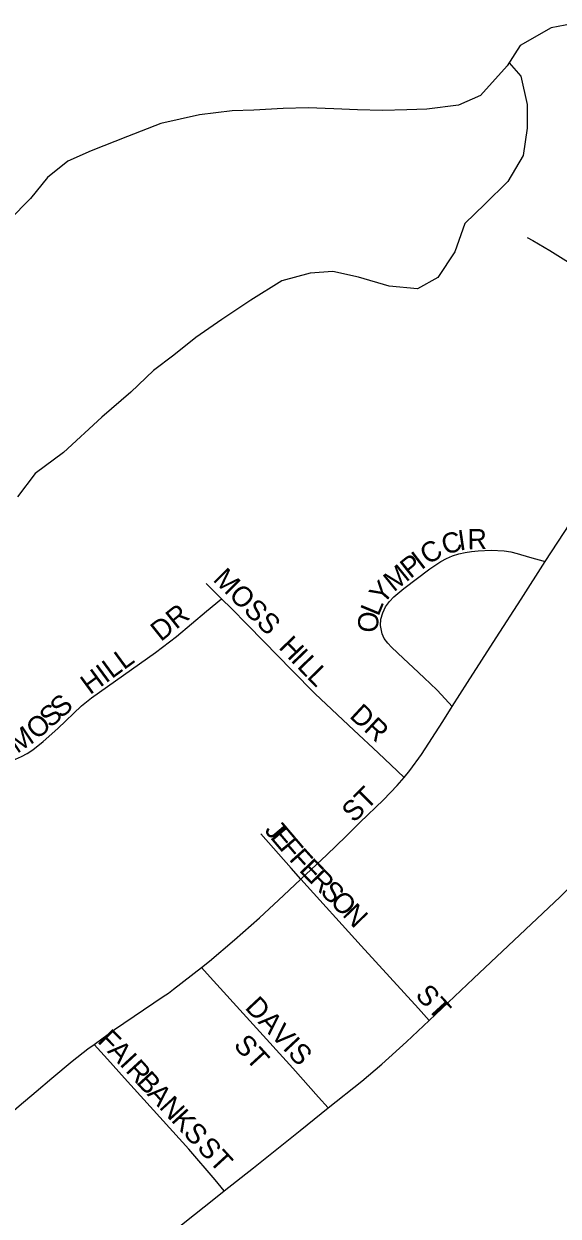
# Model space of a CAD drawing. Extents: x 1874609 to 2204689, y 815661 to 1281160.
# Drawn here: x 2016212 to 2017537, y 1041888 to 1044844 of the extents above; entities that cross this region are included whole.
import ezdxf

# ---------------------------------------------------------------- set-up
doc = ezdxf.new("R2010")
doc.units = 0
for name, color, linetype in [('GM_X_City_Street', 7, 'Continuous'), ('GM_X_City_Street_Text', 7, 'Continuous'), ('GM_X_Minor_River', 7, 'Continuous')]:
    doc.layers.add(name, color=color, linetype=linetype)

msp = doc.modelspace()

# ---------------------------------------------------------------- linework, layer by layer
at = {"layer": 'GM_X_City_Street'}
for points in [[(2017459.8, 1044314), (2017474.1, 1044306.3), (2017516.3, 1044282), (2017568.8, 1044249)], [(2017504.9, 1043510.3), (2017551.6, 1043582.8), (2017610.1, 1043673.1)], [(2017274, 1043150.9), (2017247.7, 1043180), (2017236.1, 1043192.9), (2017204.8, 1043222.3), (2017177.5, 1043248), (2017153.3, 1043270.6), (2017123.4, 1043298.7), (2017114.2, 1043308.4), (2017105.5, 1043319.8), (2017100.3, 1043331.4), (2017096.6, 1043351.9), (2017097.3, 1043368), (2017101.8, 1043383.6), (2017109.1, 1043398.1), (2017118.3, 1043411.4), (2017129.6, 1043423), (2017154.4, 1043443.8), (2017219, 1043492.6), (2017245.8, 1043510.8), (2017260, 1043518.5), (2017275, 1043524.6), (2017290.5, 1043529.4), (2017306.2, 1043533.2), (2017322.2, 1043535.9), (2017338.3, 1043537.5), (2017370.7, 1043538.5), (2017403.2, 1043536.9), (2017419.2, 1043534.4), (2017435, 1043530.8), (2017466.1, 1043521.7), (2017504.9, 1043510.3)], [(2017274, 1043150.9), (2017311.9, 1043211), (2017382.9, 1043321.1), (2017445, 1043417.5), (2017504.9, 1043510.3)], [(2016663.9, 1043456.3), (2016702.4, 1043418.2)], [(2016021.8, 1043041), (2016036.8, 1043034.7), (2016063.9, 1043026), (2016083, 1043019.8), (2016113.6, 1043014.7), (2016129, 1043011.3), (2016144.7, 1043010.4), (2016160.7, 1043012), (2016176.5, 1043015.3), (2016191.7, 1043020.4), (2016206.4, 1043026.9), (2016220.6, 1043034.6), (2016234.3, 1043043.6), (2016260.3, 1043064), (2016296.6, 1043097), (2016355.3, 1043152.6), (2016380, 1043173), (2016459.2, 1043228.8), (2016538.6, 1043285.2), (2016590.1, 1043324.9), (2016665.1, 1043387.2), (2016702.4, 1043418.2)], [(2016702.4, 1043418.2), (2016726.8, 1043394), (2016765.9, 1043354.1), (2016806.8, 1043312.3), (2016876.5, 1043241.2), (2016934.7, 1043182.9), (2017030.4, 1043092.2), (2017090.5, 1043035.9), (2017138.3, 1042990.6), (2017154.7, 1042975.1)], [(2017154.7, 1042975.1), (2017169.3, 1042992.2), (2017197.7, 1043031.9), (2017250.8, 1043114.2), (2017274, 1043150.9)], [(2016899, 1042723), (2016962.9, 1042783.6), (2017010, 1042829), (2017045.1, 1042863.2), (2017104.1, 1042919.7), (2017137.6, 1042955.2), (2017154.7, 1042975.1)], [(2016899, 1042723), (2016874.5, 1042750), (2016799.6, 1042835.1)], [(2017217, 1042372.6), (2017327, 1042476.5), (2017541.6, 1042679), (2017588.7, 1042726), (2017610.8, 1042751.5), (2017618.4, 1042761.8)], [(2016652.4, 1042504.3), (2016672.1, 1042519.8), (2016734.7, 1042572.5), (2016795.9, 1042626.9), (2016856, 1042682.3), (2016899, 1042723)], [(2017217, 1042372.6), (2017190.3, 1042402), (2017048.7, 1042558), (2016899, 1042723)], [(2016386.2, 1042313.3), (2016436.9, 1042350), (2016557.7, 1042432), (2016570.6, 1042440.7), (2016583.1, 1042450), (2016652.4, 1042504.3)], [(2016966.9, 1042155.7), (2016943, 1042182.5), (2016878.6, 1042254.5), (2016673.9, 1042480.5), (2016652.4, 1042504.3)], [(2016966.9, 1042155.7), (2017049.7, 1042222.4), (2017100, 1042264.5), (2017160.6, 1042319.4), (2017217, 1042372.6)], [(2016187.2, 1042149.2), (2016200.8, 1042160.9), (2016242.5, 1042196.7), (2016281.2, 1042229.9), (2016331.7, 1042271.7), (2016370.5, 1042302), (2016386.2, 1042313.3)], [(2016708.9, 1041950.3), (2016686.1, 1041977.3), (2016621.2, 1042054), (2016461.8, 1042229.8), (2016419.1, 1042277), (2016386.2, 1042313.3)], [(2016708.9, 1041950.3), (2016781.5, 1042007.7), (2016897, 1042099.5), (2016966.9, 1042155.7)], [(2016096.6, 1041485.7), (2016182.7, 1041552.6), (2016312.5, 1041652.6), (2016403.9, 1041721.1), (2016443.6, 1041749.5), (2016524.1, 1041805.5), (2016564.2, 1041834.5), (2016615.5, 1041875.8), (2016679, 1041926.7), (2016708.9, 1041950.3)]]:
    msp.add_lwpolyline(points, dxfattribs=at)
at = {"layer": 'GM_X_Minor_River'}
for points in [[(2017571.3, 1044843.8), (2017519.1, 1044833.9), (2017442.8, 1044790.1), (2017410.5, 1044740), (2017344.1, 1044666), (2017289.9, 1044642.1), (2017211.6, 1044632.3), (2017161.5, 1044630.5), (2017101.3, 1044628.7), (2017039.1, 1044630.9), (2016981, 1044633.2), (2016916.8, 1044635.4), (2016854.6, 1044633.6), (2016782.4, 1044629.8), (2016728.2, 1044628), (2016647.9, 1044618.3), (2016551.6, 1044596.5), (2016469.3, 1044564.7), (2016378.9, 1044528.9), (2016320.7, 1044503), (2016270.4, 1044463.1), (2016228.1, 1044411), (2016175.8, 1044357)], [(2017415.4, 1044747.5), (2017444.5, 1044713.8), (2017460.4, 1044643.5), (2017460.2, 1044585.3), (2017450, 1044517.2), (2017411.7, 1044453.1), (2017355.4, 1044397.1), (2017305.1, 1044349.1), (2017280.8, 1044278.9), (2017238.5, 1044214.9), (2017188.3, 1044187), (2017118.1, 1044193.2), (2017041.9, 1044215.6), (2016977.8, 1044229.8), (2016921.6, 1044226), (2016851.4, 1044206.2), (2016775, 1044158.3), (2016702.6, 1044110.4), (2016638.3, 1044066.5), (2016584.1, 1044022.5), (2016533.8, 1043984.6), (2016477.5, 1043930.6), (2016405.1, 1043868.6), (2016310.6, 1043780.7), (2016240.2, 1043728.8), (2016195.9, 1043670.7)]]:
    msp.add_lwpolyline(points, dxfattribs=at)

# ---------------------------------------------------------------- texts
at = {"layer": 'GM_X_City_Street_Text'}
for s, rotation, p in [('I', 8.4206, (2017292.3, 1043537.7)), ('R', 1.02, (2017312.4, 1043540.8)), ('C', 32.3967, (2017214.3, 1043501.1)), ('C', 17.3366, (2017256.6, 1043526.4)), ('I', 37.3768, (2017197.7, 1043488.4)), ('M', 38.9613, (2017129.4, 1043433.6)), ('P', 38.438, (2017170.3, 1043466.7)), ('MOSS', 315, (2016678.6, 1043464)), ('Y', 49.1924, (2017102.3, 1043401.9)), ('DR', 38.6634, (2016551.7, 1043310.6)), ('O', 86.4564, (2017089.3, 1043333.3)), ('L', 67.5188, (2017091.1, 1043373)), ('H', 313.8252, (2016841.6, 1043296.6)), ('I', 313.8258, (2016872, 1043264.9)), ('HILL', 36.3239, (2016376.1, 1043179)), ('L', 313.8214, (2016887.3, 1043249)), ('L', 314.3118, (2016911.9, 1043223.3)), ('S', 41.967, (2016304.5, 1043119.9)), ('S', 41.8769, (2016278.2, 1043096.4)), ('DR', 317.1199, (2017017.1, 1043125.4)), ('O', 40.9703, (2016244.4, 1043066.9)), ('M', 33.9982, (2016195.3, 1043033.4)), ('ST', 45, (2017030.5, 1042861.2)), ('J', 310.4212, (2016806.7, 1042843)), ('E', 310.3968, (2016821, 1042826.2)), ('F', 310.3968, (2016843.8, 1042799.4)), ('F', 312.0021, (2016867.6, 1042771.5)), ('E', 313.963, (2016892.5, 1042744)), ('R', 314.1483, (2016917, 1042718.5)), ('S', 314.1761, (2016944.6, 1042690.1)), ('O', 314.1871, (2016969.1, 1042664.8)), ('N', 314.15, (2016999.8, 1042633.3)), ('ST', 312.5113, (2017180.5, 1042434.1)), ('DAVIS', 313.0918, (2016758, 1042403.3)), ('F', 314.8455, (2016392.6, 1042320)), ('ST', 312.5212, (2016729.9, 1042309.9)), ('A', 313.5162, (2016417.2, 1042295.3)), ('I', 312.7119, (2016447.4, 1042263.5)), ('R', 312.6119, (2016462.3, 1042247.3)), ('B', 312.6119, (2016489.1, 1042218.2)), ('A', 312.6108, (2016515.9, 1042189.1)), ('N', 312.6268, (2016545.7, 1042156.6)), ('K', 312.6192, (2016575.5, 1042124.3)), ('S', 312.6044, (2016605.3, 1042091.9)), ('ST', 312.5121, (2016639.3, 1042055.7))]:
    msp.add_text(s, height=50, rotation=rotation, dxfattribs=at).set_placement(p)

doc.saveas('drawing.dxf')
